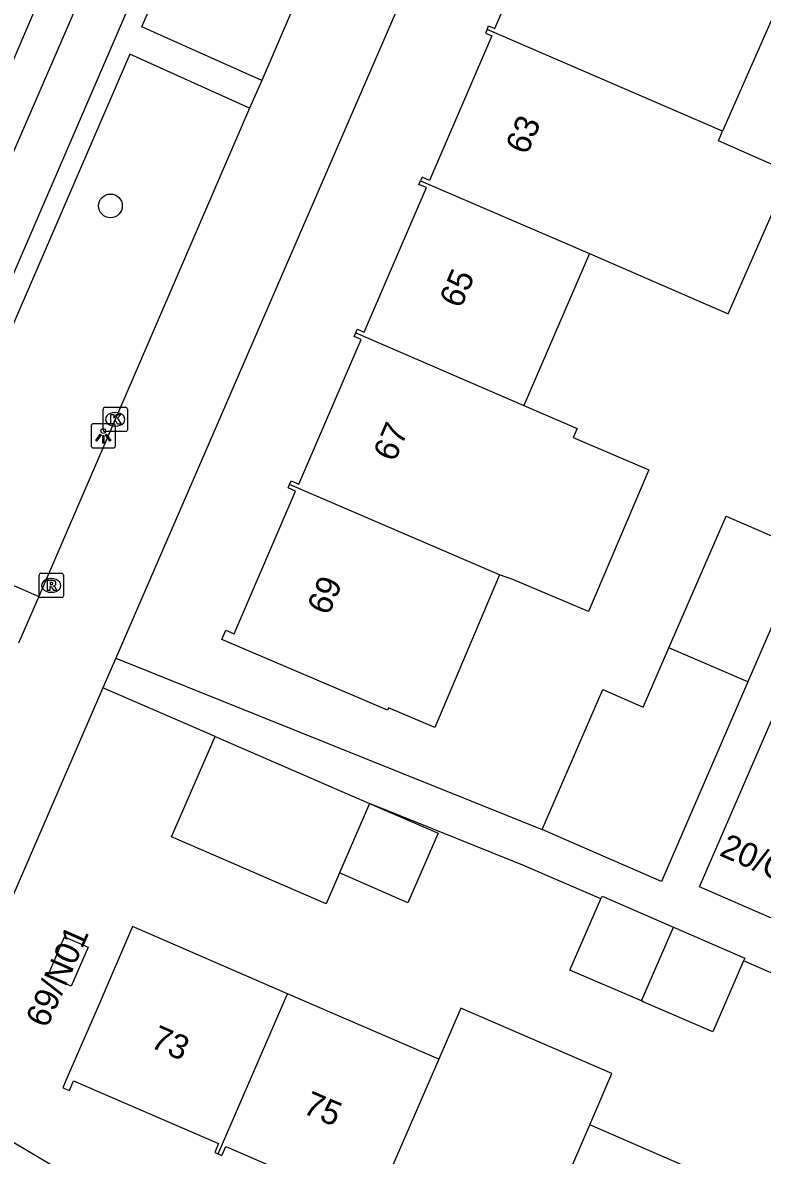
# Model space of a CAD drawing. Extents: x 162812 to 163818, y 381639 to 382470.
# Drawn here: x 163399.71 to 163430.15, y 381833.08 to 381879.67 of the extents above; entities that cross this region are included whole.
import ezdxf

# ---------------------------------------------------------------- set-up
doc = ezdxf.new("R2010")
doc.units = 0
for name, color, linetype in [('IMGEO_Boom', 7, 'Continuous'), ('IMGEO_Kolk', 7, 'Continuous'), ('IMGEO_Lichtpunt', 7, 'Continuous'), ('IMGEO_Pand', 7, 'Continuous'), ('IMGEO_Pand_nummerreeks', 7, 'Continuous'), ('IMGEO_Rijbaan_lokaal_gesloten', 7, 'Continuous'), ('IMGEO_Rioolput', 7, 'Continuous'), ('IMGEO_Voetpad_open', 7, 'Continuous')]:
    doc.layers.add(name, color=color, linetype=linetype)

msp = doc.modelspace()

# ---------------------------------------------------------------- linework, layer by layer
at = {"layer": 'IMGEO_Boom'}
msp.add_circle((163403.327, 381872.129), 0.489, dxfattribs=at)
at = {"layer": 'IMGEO_Kolk'}
for p, q in [((163403.022, 381862.922), (163403.022, 381863.774)), ((163403.097, 381863.848), (163403.949, 381863.848)), ((163403.51, 381863.628), (163403.535, 381863.628)), ((163404.023, 381863.774), (163404.023, 381862.922)), ((163403.533, 381863.068), (163403.508, 381863.068)), ((163403.949, 381862.848), (163403.097, 381862.848))]:
    msp.add_line(p, q, dxfattribs=at)
for points in [[(163403.022, 381862.922), (163403.022, 381863.774)], [(163403.097, 381863.848), (163403.949, 381863.848)], [(163403.343, 381863.548), (163403.466, 381863.548), (163403.466, 381863.397), (163403.596, 381863.548), (163403.76, 381863.548), (163403.614, 381863.397), (163403.767, 381863.148), (163403.615, 381863.148), (163403.53, 381863.312), (163403.466, 381863.245), (163403.466, 381863.148), (163403.343, 381863.148), (163403.343, 381863.548)], [(163404.023, 381863.774), (163404.023, 381862.922)], [(163403.949, 381862.848), (163403.097, 381862.848)]]:
    msp.add_lwpolyline(points, dxfattribs=at)
for centre, start, end in [((163403.099, 381863.772), 91.552, 178.448), ((163403.099, 381863.772), 91.552, 178.448), ((163403.947, 381863.772), 1.552, 88.448), ((163403.947, 381863.772), 1.552, 88.448), ((163403.099, 381862.924), 181.552, 268.448), ((163403.099, 381862.924), 181.552, 268.448), ((163403.947, 381862.924), 271.552, 358.448), ((163403.947, 381862.924), 271.552, 358.448)]:
    msp.add_arc(centre, 0.0765, start, end, dxfattribs=at)
for centre, major_axis, ratio, start_param, end_param in [((163403.509, 381863.348), (-0.387, 0.002), 0.722429, 4.712389, 7.853982), ((163403.534, 381863.348), (-0.39, 0.002), 0.717154, 1.570796, 4.712389)]:
    msp.add_ellipse(centre, major_axis=major_axis, ratio=ratio, start_param=start_param, end_param=end_param, dxfattribs=at)
at = {"layer": 'IMGEO_Lichtpunt'}
for p, q in [((163402.533, 381863.074), (163402.533, 381862.267)), ((163402.533, 381863.074), (163402.533, 381862.267)), ((163403.435, 381863.169), (163402.627, 381863.169)), ((163403.435, 381863.169), (163402.627, 381863.169)), ((163403.529, 381862.267), (163403.529, 381863.074)), ((163403.529, 381862.267), (163403.529, 381863.074)), ((163402.627, 381862.173), (163403.435, 381862.173)), ((163402.627, 381862.173), (163403.435, 381862.173))]:
    msp.add_line(p, q, dxfattribs=at)
for points in [[(163402.907, 381862.738), (163402.946, 381862.71), (163402.758, 381862.448), (163402.72, 381862.475), (163402.907, 381862.738)], [(163403.009, 381862.69), (163403.056, 381862.69), (163403.056, 381862.368), (163403.009, 381862.368), (163403.009, 381862.69)], [(163403.119, 381862.71), (163403.157, 381862.737), (163403.344, 381862.475), (163403.305, 381862.447), (163403.119, 381862.71)]]:
    msp.add_lwpolyline(points, dxfattribs=at)
msp.add_circle((163403.032, 381862.872), 0.0994, dxfattribs=at)
for centre, start, end in [((163402.627, 381863.074), 90, 180), ((163402.627, 381863.074), 90, 180), ((163403.435, 381863.074), 0, 90), ((163403.435, 381863.074), 0, 90), ((163402.627, 381862.267), 180, 270), ((163402.627, 381862.267), 180, 270), ((163403.435, 381862.267), 270, 0), ((163403.435, 381862.267), 270, 360)]:
    msp.add_arc(centre, 0.0946, start, end, dxfattribs=at)
at = {"layer": 'IMGEO_Pand'}
for points in [[(163418.826, 381879.386), (163418.889, 381879.533), (163419.15, 381879.421), (163421.741, 381885.431), (163421.449, 381885.557), (163421.571, 381885.846), (163422.478, 381885.456), (163423.526, 381887.895)], [(163439.292, 381881.075), (163438.026, 381878.196), (163431.16, 381881.215), (163428.519, 381875.209)], [(163418.826, 381879.386), (163418.763, 381879.239), (163419.024, 381879.127), (163416.458, 381873.176), (163416.149, 381873.309), (163416.086, 381873.162)], [(163428.519, 381875.209), (163418.826, 381879.386)], [(163423.042, 381870.165), (163428.741, 381867.684), (163431.302, 381873.509), (163428.344, 381874.81), (163428.519, 381875.209)], [(163413.419, 381866.907), (163413.482, 381867.054), (163413.766, 381866.931), (163416.331, 381872.882), (163416.023, 381873.015), (163416.086, 381873.162)], [(163416.086, 381873.162), (163423.042, 381870.165)], [(163423.042, 381870.165), (163420.342, 381863.924)], [(163410.697, 381860.675), (163410.76, 381860.822), (163411.074, 381860.686), (163413.64, 381866.638), (163413.356, 381866.76), (163413.419, 381866.907)], [(163413.419, 381866.907), (163420.342, 381863.924)], [(163420.342, 381863.924), (163422.531, 381862.98), (163422.37, 381862.602), (163425.482, 381861.276), (163422.997, 381855.443), (163419.885, 381856.769), (163419.342, 381856.95)], [(163419.342, 381856.95), (163416.671, 381850.68), (163414.775, 381851.488), (163414.731, 381851.385), (163407.904, 381854.294), (163408.07, 381854.678), (163408.419, 381854.527), (163410.948, 381860.393), (163410.634, 381860.528), (163410.697, 381860.675)], [(163419.342, 381856.95), (163410.697, 381860.675)], [(163426.307, 381853.949), (163428.657, 381859.374), (163431.665, 381858.071)], [(163431.665, 381858.071), (163431.903, 381857.968), (163429.555, 381852.549)], [(163432.128, 381842.14), (163427.569, 381844.119), (163430.874, 381851.744), (163433.255, 381857.237)], [(163421.091, 381846.477), (163423.59, 381852.241), (163425.254, 381851.519), (163426.307, 381853.949)], [(163429.555, 381852.549), (163426.307, 381853.949)], [(163429.555, 381852.549), (163426.001, 381844.348), (163422.756, 381845.755), (163421.091, 381846.477)], [(163412.751, 381844.692), (163412.199, 381843.419), (163405.84, 381846.176), (163407.63, 381850.305)], [(163407.63, 381850.305), (163413.989, 381847.548)], [(163413.989, 381847.548), (163416.807, 381846.326), (163415.568, 381843.47), (163412.751, 381844.692)], [(163413.989, 381847.548), (163412.751, 381844.692)], [(163425.173, 381839.429), (163422.236, 381840.702), (163423.504, 381843.626)], [(163423.504, 381843.626), (163423.554, 381843.742), (163426.491, 381842.468)], [(163401.711, 381840.043), (163400.747, 381840.461), (163401.443, 381842.066), (163402.407, 381841.648), (163401.711, 381840.043)], [(163410.618, 381839.723), (163404.241, 381842.487), (163402.857, 381839.295), (163401.495, 381836.153), (163401.368, 381835.859), (163401.638, 381835.742), (163401.81, 381836.14), (163407.776, 381833.566), (163407.618, 381833.201), (163407.765, 381833.138)], [(163425.173, 381839.429), (163426.491, 381842.468)], [(163426.491, 381842.468), (163429.427, 381841.195), (163429.378, 381841.081)], [(163429.378, 381841.081), (163428.109, 381838.155), (163425.245, 381839.398), (163425.173, 381839.429)], [(163407.765, 381833.138), (163410.618, 381839.723)], [(163416.834, 381837.028), (163410.618, 381839.723)], [(163423.05, 381834.333), (163423.964, 381836.441), (163417.748, 381839.137), (163416.834, 381837.028)], [(163416.834, 381837.028), (163413.99, 381830.465)], [(163420.221, 381827.804), (163423.05, 381834.333)], [(163429.266, 381831.638), (163423.05, 381834.333)], [(163407.765, 381833.138), (163407.912, 381833.075), (163408.07, 381833.439), (163413.996, 381830.882), (163413.843, 381830.529), (163413.99, 381830.465)]]:
    msp.add_lwpolyline(points, dxfattribs=at)
at = {"layer": 'IMGEO_Rijbaan_lokaal_gesloten'}
for points in [[(163464.722, 382028.665), (163461.877, 382023.605), (163459.619, 382019.017), (163457.08, 382012.454), (163453.694, 382003.844), (163449.038, 381993.259), (163431.05, 381951.693), (163412.004, 381907.726), (163394.228, 381866.23), (163390.489, 381857.832), (163387.456, 381851.551), (163383.033, 381843.676), (163380.997, 381839.984), (163379.217, 381836.772)], [(163388.624, 381850.595), (163390.76, 381854.593), (163415.161, 381910.87), (163415.513, 381911.701), (163428.395, 381941.649)]]:
    msp.add_lwpolyline(points, dxfattribs=at)
at = {"layer": 'IMGEO_Rioolput'}
for p, q in [((163400.389, 381856.092), (163400.389, 381856.944)), ((163400.464, 381857.018), (163401.316, 381857.018)), ((163401.39, 381856.944), (163401.39, 381856.092)), ((163400.877, 381856.798), (163400.902, 381856.798)), ((163401.316, 381856.018), (163400.464, 381856.018)), ((163400.9, 381856.238), (163400.875, 381856.238))]:
    msp.add_line(p, q, dxfattribs=at)
for points in [[(163400.389, 381856.092), (163400.389, 381856.944)], [(163400.464, 381857.018), (163401.316, 381857.018)], [(163401.39, 381856.944), (163401.39, 381856.092)], [(163400.978, 381856.716), (163400.726, 381856.718), (163400.726, 381856.318)], [(163400.726, 381856.318), (163400.85, 381856.318), (163400.85, 381856.48), (163400.861, 381856.48)], [(163400.904, 381856.637), (163400.85, 381856.637), (163400.85, 381856.556)], [(163400.85, 381856.556), (163400.902, 381856.556)], [(163401.316, 381856.018), (163400.464, 381856.018)], [(163400.908, 381856.451), (163400.979, 381856.318), (163401.119, 381856.318), (163401.054, 381856.444)]]:
    msp.add_lwpolyline(points, dxfattribs=at)
for centre, radius, start, end in [((163400.466, 381856.942), 0.0765, 91.552, 178.448), ((163400.466, 381856.942), 0.0765, 91.552, 178.448), ((163401.314, 381856.942), 0.0765, 1.552, 88.448), ((163401.314, 381856.942), 0.0765, 1.552, 88.448), ((163400.86, 381856.427), 0.0533, 26.0293, 88.6989), ((163400.886, 381856.745), 0.19, 274.7715, 282.9687), ((163400.91, 381856.541), 0.0964, 77.0061, 93.1865), ((163400.924, 381856.598), 0.0378, 276.6634, 79.6772), ((163400.977, 381856.606), 0.109, 350.3612, 89.416), ((163400.975, 381856.606), 0.112, 277.5842, 350.9817), ((163400.959, 381856.391), 0.108, 29.5134, 73.7905), ((163400.466, 381856.094), 0.0765, 181.552, 268.448), ((163400.466, 381856.094), 0.0765, 181.552, 268.448), ((163401.314, 381856.094), 0.0765, 271.552, 358.448), ((163401.314, 381856.094), 0.0765, 271.552, 358.448)]:
    msp.add_arc(centre, radius, start, end, dxfattribs=at)
for centre, major_axis, ratio, start_param, end_param in [((163400.876, 381856.518), (-0.387, 0.002), 0.722429, 4.712389, 7.853982), ((163400.901, 381856.518), (-0.39, 0.002), 0.717154, 1.570796, 4.712389)]:
    msp.add_ellipse(centre, major_axis=major_axis, ratio=ratio, start_param=start_param, end_param=end_param, dxfattribs=at)
at = {"layer": 'IMGEO_Voetpad_open'}
for points in [[(163388.624, 381850.595), (163390.992, 381851.096), (163391.608, 381851.487), (163393.741, 381856.431), (163394.843, 381858.942), (163409.434, 381892.715), (163410.903, 381896.072), (163428.446, 381936.631)], [(163433.958, 381923.664), (163403.547, 381853.528)], [(163409.552, 381877.287), (163404.619, 381879.496), (163410.04, 381892.066)], [(163414.692, 381889.232), (163409.552, 381877.287)], [(163409.054, 381876.142), (163404.123, 381878.369), (163395.584, 381858.623), (163395.432, 381858.233), (163400.375, 381856.069)], [(163409.552, 381877.287), (163409.054, 381876.142)], [(163409.054, 381876.142), (163400.375, 381856.069)], [(163400.375, 381856.069), (163399.544, 381854.142)], [(163403.547, 381853.528), (163403.019, 381852.311)], [(163403.547, 381853.528), (163421.091, 381846.477)], [(163403.019, 381852.311), (163395.819, 381835.705)], [(163407.63, 381850.305), (163403.019, 381852.311)], [(163423.504, 381843.626), (163420.299, 381845.015), (163413.989, 381847.548)], [(163434.517, 381838.854), (163432.723, 381839.632), (163429.378, 381841.081)], [(163395.819, 381835.705), (163436.629, 381811.45)]]:
    msp.add_lwpolyline(points, dxfattribs=at)

# ---------------------------------------------------------------- texts
at = {"layer": 'IMGEO_Pand_nummerreeks'}
for s, rotation, p in [('63', 66.6808, (163420.466, 381874.19)), ('65', 66.6808, (163417.744, 381867.875)), ('67', 66.6808, (163415.021, 381861.56)), ('69', 66.6808, (163412.299, 381855.245)), ('20/G05', 336.3368, (163428.342, 381845.429)), ('69/N01', 66.1726, (163400.716, 381838.274)), ('73', 336.6577, (163404.918, 381837.544)), ('75', 336.6577, (163411.192, 381834.836))]:
    msp.add_text(s, height=1, rotation=rotation, dxfattribs=at).set_placement(p)

doc.saveas('drawing.dxf')
